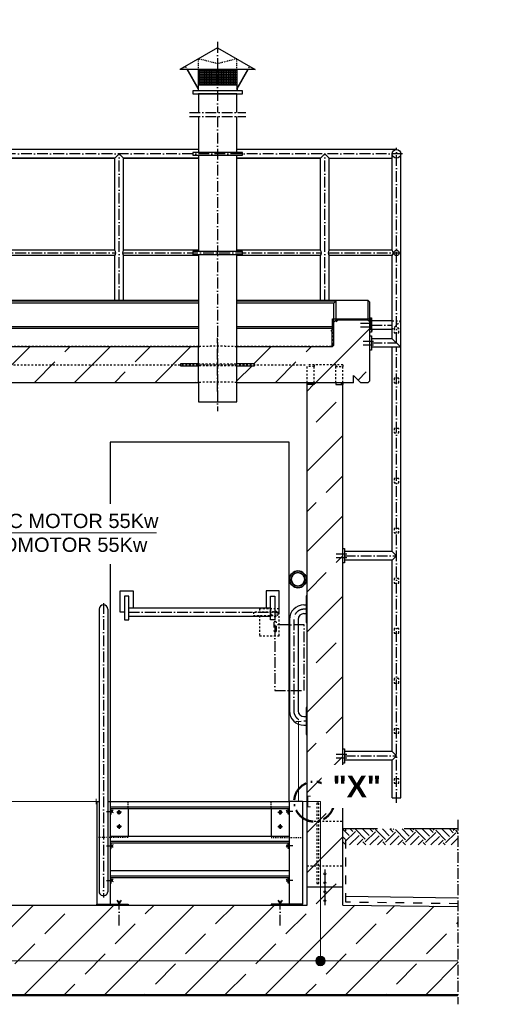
# Model space of a CAD drawing. Header units: millimetres. Extents: x 2605 to 1198744, y 17680 to 73723.
# Tile 636 of 656: x 100698 to 103322, y 50860 to 56368. Entities that reach past the tile are written whole.
import ezdxf

# ---------------------------------------------------------------- set-up
doc = ezdxf.new("R2010")
doc.units = ezdxf.units.MM
doc.linetypes.add('ACAD_ISO10W100', pattern=[18, 12, -3, 0, -3])
doc.linetypes.add('JIS_02_1.0', pattern=[2, 1, -1])
for name, color, linetype, lineweight in [('Beschriftung', 7, 'Continuous', 9), ('elektro Installation', 7, 'Continuous', 35), ('Verz. Bandstahl 30x3_5mm auf Putz', 1, 'GRENZE2', 18), ('Verz. Bandstahl 30x3_5mm im Beton', 5, 'GRENZE1', 18)]:
    doc.layers.add(name, color=color, linetype=linetype, lineweight=lineweight)
doc.styles.add('LBB3.5M1000', font='isocp.shx', dxfattribs={"height": 3.5})
doc.linetypes.add('GRENZE1', pattern='A,6.35,-2.54,[133,ltypeshp.shx,S=2.54,R=0,X=-2.54,Y=0],-2.54,25.4', length=36.83)
doc.linetypes.add('GRENZE2', pattern='A,6.35,-2.54,[132,ltypeshp.shx,S=2.54,R=0,X=-2.54,Y=0],-2.54,25.4', length=36.83)
pattern_1 = [(45, (112961.7, 48335.6), (-224.5064, 224.5064), []), (45, (113186.22, 48335.6), (-224.5064, 224.5064), [158.75, -79.375])]

msp = doc.modelspace()

# ---------------------------------------------------------------- hatches: boundary and pattern name
h = msp.add_hatch()
h.set_pattern_fill('ANSI33', color=256, scale=50, style=0)
h.set_pattern_definition(pattern_1)
h.paths.add_polyline_path([(101696.55274, 54337.64543), (101696.55274, 54537.74948), (94363.60274, 54537.74948), (94353.60274, 54547.74948), (94353.60274, 54677.74948), (94343.60274, 54687.74948), (94163.60274, 54687.74948), (94153.60274, 54677.74948), (94153.60274, 54347.64543), (94163.60274, 54337.64543), (94203.60274, 54337.64543), (94243.60274, 54377.64543), (94243.60274, 54337.64543)])
h.paths.add_polyline_path([(102010.65274, 54432.69745), (101910.65274, 54432.69745), (101910.65274, 54337.64543), (102563.60274, 54337.64543), (102563.60274, 54377.64543), (102603.60274, 54337.64543), (102643.60274, 54337.64543), (102653.60274, 54347.64543), (102653.60274, 54677.74948), (102643.60274, 54687.74948), (102463.60274, 54687.74948), (102453.60274, 54677.74948), (102453.60274, 54547.74948), (102443.60274, 54537.74948), (101910.65274, 54537.74948), (101910.65274, 54442.69745), (102010.65274, 54442.69745)])
h = msp.add_hatch()
h.set_pattern_fill('ANSI33', color=256, scale=50, style=0)
h.set_pattern_definition(pattern_1)
h.paths.add_polyline_path([(102503.60274, 54327.64022), (102463.60274, 54327.64022), (102463.60274, 54337.64543), (102343.60274, 54337.64543), (102343.60274, 54327.64022), (102303.60274, 54327.64022), (102303.60274, 51885.38512), (102359.21214, 51885.38512), (102359.21214, 51985.38512), (102369.21214, 51985.38512), (102369.21214, 51885.38512), (102503.60274, 51885.38512)])
h.paths.add_polyline_path([(102369.21214, 51985.38512), (102359.21214, 51985.38512), (102359.21214, 51885.38512), (102359.21214, 51535.38512), (102369.21214, 51535.38512)])
h.paths.add_polyline_path([(102359.21214, 51885.38512), (102303.60274, 51885.38512), (102303.60274, 51635.38512), (102359.21214, 51635.38512)])
h.paths.add_polyline_path([(102503.60274, 51885.38512), (102369.21214, 51885.38512), (102369.21214, 51635.38512), (102503.60274, 51635.38512)])
h.paths.add_polyline_path([(102503.60274, 51635.38512), (102369.21214, 51635.38512), (102369.21214, 51535.38512), (102359.21214, 51535.38512), (102359.21214, 51635.38512), (102303.60274, 51635.38512), (102303.60274, 51515.38512), (102403.60274, 51515.38512), (102403.60274, 51535.55806, -0.4142135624), (102398.60274, 51540.55806, -0.4142135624), (102403.60274, 51545.55806), (102403.60274, 51585.55806, -0.4142135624), (102398.60274, 51590.55806, -1), (102408.60274, 51590.55806, -0.4142135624), (102403.60274, 51585.55806), (102403.60274, 51545.55806, -0.4142135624), (102408.60274, 51540.55806, -0.4142135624), (102403.60274, 51535.55806), (102403.60274, 51515.38512), (102503.60274, 51515.38512)])
h = msp.add_hatch(color=256)
h.dxf.hatch_style = 1
h.paths.add_polyline_path([(102313.60274, 54337.64022), (102303.60274, 54337.64022), (102303.60274, 54327.64022), (102313.60274, 54327.64022)])
h = msp.add_hatch(color=256)
h.dxf.hatch_style = 1
h.paths.add_polyline_path([(102503.60274, 54337.64022), (102493.60274, 54337.64022), (102493.60274, 54327.64022), (102503.60274, 54327.64022)])
h = msp.add_hatch()
h.set_pattern_fill('EARTH', color=256, scale=12.5, angle=44.35504661, style=0)
h.set_pattern_definition([(44.355, (103866.06, 48233.28), (1.2636, 112.2461), [79.375, -79.375]), (44.355, (103845.25, 48254.56), (1.2636, 112.2461), [79.375, -79.375]), (44.355, (103824.44, 48275.85), (1.2636, 112.2461), [79.375, -79.375]), (134.355, (103824.6, 48289.88), (-112.2461, 1.2636), [79.375, -79.375]), (134.355, (103845.88, 48310.69), (-112.2461, 1.2636), [79.375, -79.375]), (134.355, (103867.17, 48331.495), (-112.2461, 1.2636), [79.375, -79.375])])
h.paths.add_polyline_path([(103147.11189, 51842.05044), (102505.83463, 51842.05044), (102505.83463, 51752.45704), (103147.11189, 51752.45704)])
h = msp.add_hatch()
h.set_pattern_fill('ANSI33', color=256, scale=50, style=0)
h.set_pattern_definition([(45, (197753.3, 89515.16), (-224.5064, 224.5064), []), (45, (197977.8, 89515.16), (-224.5064, 224.5064), [158.75, -79.375])])
h.paths.add_polyline_path([(102408.60274, 51590.55806, -1), (102398.60274, 51590.55806, -1)], flags=17)
h = msp.add_hatch()
h.set_pattern_fill('ANSI33', color=256, scale=50, style=0)
h.set_pattern_definition(pattern_1)
h.paths.add_polyline_path([(93649.93788, 50915.38512), (93649.93788, 51406.65018), (94303.60274, 51415.38512), (94303.60274, 51515.38512), (94503.60274, 51515.38512), (94503.60274, 51415.38512), (102303.60274, 51415.38512), (102303.60274, 51515.38512), (102503.60274, 51515.38512), (102503.60274, 51415.38512), (103147.11189, 51406.78589), (103147.11189, 50915.38512)])
h = msp.add_hatch()
h.set_pattern_fill('ANSI33', color=256, scale=50, style=0)
h.set_pattern_definition([(45, (197753.3, 89465.16), (-224.5064, 224.5064), []), (45, (197977.8, 89465.16), (-224.5064, 224.5064), [158.75, -79.375])])
h.paths.add_polyline_path([(102408.60274, 51540.55806, -1), (102398.60274, 51540.55806, -1)], flags=17)
h = msp.add_hatch()
h.set_pattern_fill('ANSI33', color=256, scale=50, style=0)
h.set_pattern_definition([(45, (197753.3, 89414.82), (-224.5064, 224.5064), []), (45, (197977.8, 89414.82), (-224.5064, 224.5064), [158.75, -79.375])])
h.paths.add_polyline_path([(102408.60274, 51490.21219, -1), (102398.60274, 51490.21219, -1)], flags=17)
h = msp.add_hatch()
h.set_pattern_fill('ANSI33', color=256, scale=50, style=0)
h.set_pattern_definition([(45, (197753.3, 89364.82), (-224.5064, 224.5064), []), (45, (197977.8, 89364.82), (-224.5064, 224.5064), [158.75, -79.375])])
h.paths.add_polyline_path([(102408.60274, 51440.21219, -1), (102398.60274, 51440.21219, -1)], flags=17)
at = {"layer": 'Verz. Bandstahl 30x3_5mm im Beton'}
h = msp.add_hatch(color=256, dxfattribs=at)
h.dxf.hatch_style = 1
edge = h.paths.add_edge_path()
edge.add_arc((102378.43993, 51102.70919), 26.4653, 0, 360)

# ---------------------------------------------------------------- linework, layer by layer
for p, q in [((101696.55274, 55642.1855), (94003.60274, 55642.1855)), ((102803.60274, 55642.1855), (101910.65274, 55642.1855)), ((100137.75274, 55593.8855), (101229.45274, 55593.8855)), ((101229.45274, 55593.8855), (100137.75274, 55593.8855)), ((101229.45274, 55593.8855), (101253.60274, 55618.0355)), ((101229.45274, 55077.9855), (101229.45274, 55593.8855)), ((101253.60274, 55618.0355), (101277.75274, 55593.8855)), ((101277.75274, 55593.8855), (101696.55274, 55593.8855)), ((101277.75274, 55077.9855), (101277.75274, 55593.8855)), ((101696.55274, 55593.8855), (101277.75274, 55593.8855)), ((102379.45274, 55593.8855), (101910.65274, 55593.8855)), ((101910.65274, 55593.8855), (102379.45274, 55593.8855)), ((102379.45274, 55593.8855), (102403.60274, 55618.0355)), ((102379.45274, 55077.9855), (102379.45274, 55593.8855)), ((102403.60274, 55618.0355), (102427.75274, 55593.8855)), ((102427.75274, 55593.8855), (102779.45274, 55593.8855)), ((102427.75274, 55077.9855), (102427.75274, 55593.8855)), ((102779.45274, 55077.9855), (102779.45274, 55618.0355)), ((102827.75274, 52015.38642), (102827.75274, 55618.0355)), ((101229.45274, 55077.9855), (100137.75274, 55077.9855)), ((101696.55274, 55077.9855), (101277.75274, 55077.9855)), ((102379.45274, 55077.9855), (101910.65274, 55077.9855)), ((102779.45274, 55077.9855), (102427.75274, 55077.9855)), ((101229.45274, 55048.0855), (100137.75274, 55048.0855)), ((101229.45274, 54798.7267), (101229.45274, 55048.0855)), ((101277.75274, 54798.7267), (101277.75274, 55048.0855)), ((101696.55274, 55048.0855), (101277.75274, 55048.0855)), ((102379.45274, 55048.0855), (101910.65274, 55048.0855)), ((102379.45274, 54798.7267), (102379.45274, 55048.0855)), ((102427.75274, 54798.7267), (102427.75274, 55048.0855)), ((102779.45274, 55048.0855), (102427.75274, 55048.0855)), ((102779.45274, 54583.78499), (102779.45274, 55048.0855)), ((100578.60274, 54798.7267), (101696.55274, 54798.7267)), ((101696.55274, 54792.92571), (100578.60274, 54792.92571)), ((101696.55274, 54782.73403), (100578.60274, 54782.73403)), ((101910.65274, 54798.7267), (102643.60274, 54798.7267)), ((102463.60274, 54792.92571), (101910.65274, 54792.92571)), ((102453.60274, 54782.73403), (101910.65274, 54782.73403)), ((102453.60274, 54782.73403), (102463.60274, 54792.92571)), ((102453.60274, 54547.74948), (102453.60274, 54782.73403)), ((102463.60274, 54792.92571), (102463.60274, 54687.74948)), ((102653.60274, 54788.7267), (102643.60274, 54798.7267)), ((102643.60274, 54798.7267), (102643.60274, 54687.74948)), ((102653.60274, 54569.55174), (102653.60274, 54788.7267)), ((102653.60274, 54699.63499), (102663.60274, 54699.63499)), ((102663.60274, 54699.63499), (102663.60274, 54619.63499)), ((100613.60274, 54652.51887), (101696.55274, 54652.51887)), ((100613.60274, 54642.1855), (101696.55274, 54642.1855)), ((101910.65274, 54652.51887), (102453.60274, 54652.51887)), ((101910.65274, 54642.1855), (102443.60274, 54642.1855)), ((102443.60274, 54642.1855), (102453.60274, 54652.51887)), ((102443.60274, 54537.74948), (102443.60274, 54642.1855)), ((102453.60274, 54677.74948), (102463.60274, 54687.74948)), ((102643.60274, 54687.74948), (102463.60274, 54687.74948)), ((102653.60274, 54677.74948), (102643.60274, 54687.74948)), ((102779.45274, 54683.78499), (102663.60274, 54683.78499)), ((102663.60274, 54619.63499), (102653.60274, 54619.63499)), ((102653.60274, 54599.63499), (102663.60274, 54599.63499)), ((102779.45274, 54635.48499), (102663.60274, 54635.48499)), ((102663.60274, 54599.63499), (102663.60274, 54519.63499)), ((102779.45274, 54583.78499), (102663.60274, 54583.78499)), ((102779.45274, 54583.78499), (102827.75274, 54535.48499)), ((101696.55274, 54537.74948), (94363.60274, 54537.74948)), ((101696.55274, 54442.69745), (101696.55274, 54537.74948)), ((102443.60274, 54537.74948), (101910.65274, 54537.74948)), ((101910.65274, 54442.69745), (101910.65274, 54537.74948)), ((102443.60274, 54537.74948), (102453.60274, 54547.74948)), ((102653.60274, 54347.64543), (102653.60274, 54569.55174)), ((102827.75274, 54535.48499), (102663.60274, 54535.48499)), ((102779.45274, 53393.70174), (102779.45274, 54535.48499)), ((102663.60274, 54519.63499), (102653.60274, 54519.63499)), ((101696.55274, 54337.64543), (101696.55274, 54442.69745)), ((101910.65274, 54337.64543), (101910.65274, 54442.69745)), ((102563.60274, 54337.64543), (102563.60274, 54377.64543)), ((102563.60274, 54377.64543), (102603.60274, 54337.64543)), ((101696.55274, 54337.64543), (94243.60274, 54337.64543)), ((102563.60274, 54337.64543), (101910.65274, 54337.64543)), ((102303.60274, 54337.64022), (102343.60274, 54337.64022)), ((102303.60274, 54337.64022), (102343.60274, 54337.64022)), ((102303.60274, 54327.64022), (102303.60274, 54337.64022)), ((102303.60274, 51415.38512), (102303.60274, 54327.64022)), ((102343.60274, 54327.64022), (102303.60274, 54327.64022)), ((102313.60274, 54327.64022), (102313.60274, 54337.64022)), ((102343.60274, 54337.64022), (102343.60274, 54327.64022)), ((102503.60274, 54337.64022), (102463.60274, 54337.64022)), ((102463.60274, 54337.64022), (102463.60274, 54327.64022)), ((102503.60274, 54337.64022), (102463.60274, 54337.64022)), ((102463.60274, 54327.64022), (102503.60274, 54327.64022)), ((102493.60274, 54337.64022), (102493.60274, 54327.64022)), ((102503.60274, 54337.64022), (102503.60274, 54327.64022)), ((102503.60274, 51415.38512), (102503.60274, 54327.64022)), ((102643.60274, 54337.64543), (102603.60274, 54337.64543)), ((102653.60274, 54347.64543), (102643.60274, 54337.64543)), ((101203.60274, 54004.38512), (101203.60274, 53660.75505)), ((102203.60274, 54004.38512), (101203.60274, 54004.38512)), ((102203.60274, 51994.38512), (102203.60274, 54004.38512)), ((102503.60274, 53409.55174), (102513.60274, 53409.55174)), ((102513.60274, 53409.55174), (102513.60274, 53329.55174)), ((102779.45274, 53393.70174), (102513.60274, 53393.70174)), ((102779.45274, 53393.70174), (102803.60274, 53369.55174)), ((102803.60274, 53369.55174), (102779.45274, 53345.40174)), ((101203.60274, 53322.20208), (101203.60274, 51994.38512)), ((102513.60274, 53329.55174), (102503.60274, 53329.55174)), ((102779.45274, 53345.40174), (102513.60274, 53345.40174)), ((102779.45274, 52273.70174), (102779.45274, 53345.40174)), ((102286.45274, 53094.38512), (102298.60274, 53094.38512)), ((102303.60274, 53145.24573), (102298.60274, 53145.24573)), ((102298.60274, 53145.24573), (102298.60274, 52995.24573)), ((101141.96335, 53070.24573), (101141.96335, 51489.56392)), ((101190.24213, 53070.24573), (101190.24213, 51489.56392)), ((102286.45274, 53046.09573), (102298.60274, 53046.09573)), ((102205.31335, 53013.24573), (102205.31335, 52502.38512)), ((102253.60274, 53013.24573), (102253.60274, 52502.38512)), ((102298.60274, 52995.24573), (102303.60274, 52995.24573)), ((102303.60274, 52520.38512), (102298.60274, 52520.38512)), ((102298.60274, 52520.38512), (102298.60274, 52370.38512)), ((102286.45274, 52469.53512), (102298.60274, 52469.53512)), ((102286.45274, 52421.24573), (102298.60274, 52421.24573)), ((102298.60274, 52370.38512), (102303.60274, 52370.38512)), ((102503.60274, 52289.55174), (102513.60274, 52289.55174)), ((102513.60274, 52289.55174), (102513.60274, 52209.55174)), ((102779.45274, 52273.70174), (102513.60274, 52273.70174)), ((102779.45274, 52273.70174), (102803.60274, 52249.55174)), ((102779.45274, 52225.40174), (102513.60274, 52225.40174)), ((102803.60274, 52249.55174), (102779.45274, 52225.40174)), ((102779.45274, 52015.38642), (102779.45274, 52225.40174)), ((102513.60274, 52209.55174), (102503.60274, 52209.55174)), ((101128.60274, 51994.38512), (101141.96335, 51994.38512)), ((101128.60274, 51994.38512), (101128.60274, 51420.38512)), ((101190.24213, 51994.38512), (101203.60274, 51994.38512)), ((101203.60274, 51994.38512), (101203.60274, 51415.38512)), ((101203.60274, 51994.38512), (102203.60274, 51994.38512)), ((102203.60274, 51994.38512), (102203.60274, 51415.38512)), ((102278.60274, 51994.38512), (102203.60274, 51994.38512)), ((102278.60274, 51994.38512), (102278.60274, 51420.38512)), ((102779.45274, 52015.38642), (102827.75274, 52015.38642)), ((102203.60274, 51963.58128), (101203.60274, 51963.58128)), ((102203.60274, 51954.38512), (101203.60274, 51954.38512)), ((101203.60274, 51801.38512), (102203.60274, 51801.38512)), ((102203.60274, 51770.58128), (101203.60274, 51770.58128)), ((102203.60274, 51761.38512), (101203.60274, 51761.38512)), ((101203.60274, 51608.38512), (102203.60274, 51608.38512)), ((102403.60274, 51615.38512), (102403.60274, 51595.55806)), ((102203.60274, 51577.58128), (101203.60274, 51577.58128)), ((102203.60274, 51568.38512), (101203.60274, 51568.38512)), ((102403.60274, 51585.55806), (102403.60274, 51545.55806)), ((102503.60274, 51515.38512), (102303.60274, 51515.38512)), ((102403.60274, 51535.55806), (102403.60274, 51495.21219)), ((102403.60274, 51485.21219), (102403.60274, 51445.21219)), ((102519.93027, 51465.1714), (103147.11189, 51456.79036)), ((94503.60274, 51415.38512), (102303.60274, 51415.38512)), ((102403.60274, 51435.21219), (102403.60274, 51415.38512)), ((102503.60274, 51415.38512), (103147.11189, 51406.78589)), ((93649.93788, 50915.38512), (103147.11189, 50915.38512)), ((93649.93788, 50910.38512), (103147.11189, 50910.38512))]:
    msp.add_line(p, q)
at = {"linetype": 'ACAD_ISO10W100', "ltscale": 5}
for p, q in [((102803.60274, 54559.63499), (102803.60274, 55652.1855)), ((102837.75274, 55618.0355), (93969.45274, 55618.0355)), ((101253.60274, 54798.7267), (101253.60274, 55618.0355)), ((102403.60274, 54798.7267), (102403.60274, 55618.0355)), ((100132.56902, 55063.0355), (101234.63645, 55063.0355)), ((101272.56902, 55063.0355), (102384.63645, 55063.0355)), ((102422.56902, 55063.0355), (102823.29793, 55063.0355)), ((102602.7686, 54669.63499), (102661.82975, 54669.63499)), ((102602.7686, 54649.63499), (102661.82975, 54649.63499)), ((102663.60274, 54659.63499), (102779.45274, 54659.63499)), ((101803.60274, 54287.64543), (101803.60274, 54587.74948)), ((102616.46399, 54569.63499), (102675.52513, 54569.63499)), ((102616.46399, 54549.63499), (102675.52513, 54549.63499)), ((102663.60274, 54559.63499), (102803.60274, 54559.63499)), ((102803.60274, 51987.14629), (102803.60274, 54535.48499)), ((102466.46399, 53379.55174), (102525.52513, 53379.55174)), ((102513.60274, 53369.55174), (102803.60274, 53369.55174)), ((102466.46399, 53359.55174), (102525.52513, 53359.55174)), ((101166.10274, 53104.38512), (101166.10274, 51457.46667)), ((101308.00561, 53053.29057), (102099.19986, 53053.29057)), ((102298.60274, 53070.24573), (102286.45274, 53070.24573)), ((102229.45274, 53013.24573), (102229.45274, 52502.38512)), ((102286.45274, 52445.38512), (102298.60274, 52445.38512)), ((102466.46399, 52259.55174), (102525.52513, 52259.55174)), ((102466.46399, 52239.55174), (102525.52513, 52239.55174)), ((102513.60274, 52249.55174), (102803.60274, 52249.55174)), ((101183.53653, 51939.38512), (101218.04577, 51939.38512)), ((101219.60628, 51945.73802), (101208.60274, 51939.38512)), ((101208.60274, 51939.38512), (101219.60628, 51933.03223)), ((102187.5992, 51945.73802), (102198.60274, 51939.38512)), ((102198.60274, 51939.38512), (102187.5992, 51933.03223)), ((102223.66895, 51939.38512), (102189.1597, 51939.38512)), ((103147.11189, 51892.05174), (103147.11189, 50860.38512)), ((101183.53653, 51746.38512), (101218.04577, 51746.38512)), ((101219.60628, 51752.73802), (101208.60274, 51746.38512)), ((101208.60274, 51746.38512), (101219.60628, 51740.03223)), ((102187.5992, 51752.73802), (102198.60274, 51746.38512)), ((102198.60274, 51746.38512), (102187.5992, 51740.03223)), ((102223.66895, 51746.38512), (102189.1597, 51746.38512)), ((101183.53653, 51553.38512), (101218.04577, 51553.38512)), ((101219.60628, 51559.73802), (101208.60274, 51553.38512)), ((101208.60274, 51553.38512), (101219.60628, 51547.03223)), ((102187.5992, 51559.73802), (102198.60274, 51553.38512)), ((102198.60274, 51553.38512), (102187.5992, 51547.03223)), ((102223.66895, 51553.38512), (102189.1597, 51553.38512)), ((101240.89694, 51442.39221), (101253.60274, 51420.38512)), ((101253.60274, 51420.38512), (101266.30853, 51442.39221)), ((102140.89694, 51442.39221), (102153.60274, 51420.38512)), ((102153.60274, 51420.38512), (102166.30853, 51442.39221)), ((101253.60274, 51300.573), (101253.60274, 51439.27119)), ((102153.60274, 51300.573), (102153.60274, 51439.27119))]:
    msp.add_line(p, q, dxfattribs=at)
at = {"linetype": 'JIS_02_1.0', "ltscale": 10}
for p, q in [((102451.60274, 54551.41569), (102451.60274, 54676.07338)), ((102779.45274, 54683.78499), (102827.75274, 54683.78499)), ((102827.75274, 54683.78499), (102779.45274, 54635.48499)), ((101696.55274, 54539.74948), (94367.26895, 54539.74948)), ((102439.93652, 54539.74948), (101910.65274, 54539.74948)), ((102451.60274, 54551.41569), (102439.93652, 54539.74948)), ((94503.60274, 54437.65548), (102303.60274, 54437.65548)), ((101696.55274, 54442.69745), (101910.65274, 54442.69745)), ((101910.65274, 54432.69745), (101696.55274, 54432.69745)), ((102303.60274, 54337.64543), (102303.60274, 54437.65548)), ((102303.60274, 54337.64543), (102303.60274, 54437.65548)), ((102503.60274, 54437.65548), (102303.60274, 54437.65548)), ((102343.60274, 54427.65548), (102303.60274, 54427.65548)), ((102343.60274, 54437.65548), (102343.60274, 54427.65548)), ((102343.60274, 54337.64543), (102343.60274, 54427.65548)), ((102463.60274, 54437.65548), (102463.60274, 54427.65548)), ((102463.60274, 54427.65548), (102503.60274, 54427.65548)), ((102463.60274, 54337.64543), (102463.60274, 54427.65548)), ((102503.60274, 54437.65548), (102503.60274, 54427.65548)), ((102503.60274, 54337.64543), (102503.60274, 54427.65548)), ((102123.60274, 53054.38512), (102003.60274, 53054.38512)), ((102003.60274, 53054.38512), (102003.60274, 53034.38512)), ((102003.60274, 53034.38512), (102123.60274, 53034.38512)), ((102303.60274, 51885.38512), (102359.21214, 51885.38512)), ((102369.21214, 51885.38512), (102503.60274, 51885.38512)), ((102303.60274, 51635.38512), (102359.21214, 51635.38512)), ((102369.21214, 51635.38512), (102503.60274, 51635.38512))]:
    msp.add_line(p, q, dxfattribs=at)
at = {"linetype": 'JIS_02_1.0', "ltscale": 5}
for p, q in [((101303.60274, 51954.38512), (101303.60274, 51994.38512)), ((102103.60274, 51954.38512), (102103.60274, 51994.38512)), ((101203.60274, 51794.38512), (101128.60274, 51794.38512)), ((102203.60274, 51794.38512), (102278.60274, 51794.38512))]:
    msp.add_line(p, q, dxfattribs=at)
at = {"linetype": 'JIS_02_1.0', "ltscale": 25}
for p, q in [((101253.60274, 51921.52991), (101253.60274, 51947.24034)), ((102153.60274, 51921.52991), (102153.60274, 51947.24034)), ((101266.45796, 51934.38512), (101240.74752, 51934.38512)), ((102140.74752, 51934.38512), (102166.45796, 51934.38512)), ((101266.45796, 51854.38512), (101240.74752, 51854.38512)), ((101253.60274, 51867.24034), (101253.60274, 51841.52991)), ((102140.74752, 51854.38512), (102166.45796, 51854.38512)), ((102153.60274, 51867.24034), (102153.60274, 51841.52991))]:
    msp.add_line(p, q, dxfattribs=at)
at = {"linetype": 'ACAD_ISO10W100', "ltscale": 25}
msp.add_line((103147.11189, 51842.05174), (102503.60274, 51842.05174), dxfattribs=at)
at = {"linetype": 'JIS_02_1.0', "ltscale": 50}
for p, q in [((102519.93027, 51431.49593), (102519.93027, 51842.05174)), ((103147.11189, 51423.1148), (102519.93027, 51431.49593))]:
    msp.add_line(p, q, dxfattribs=at)
for points in [[(101942.08137, 55625.56151), (101665.12411, 55625.56151), (101665.12411, 55610.50949), (101942.08137, 55610.50949), (101942.08137, 55625.56151)], [(101696.55274, 55610.50949), (101696.55274, 55070.56151)], [(101910.65274, 55070.56151), (101910.65274, 55610.50949)], [(101942.08137, 55070.56151), (101665.12411, 55070.56151), (101665.12411, 55055.50949), (101942.08137, 55055.50949), (101942.08137, 55070.56151)], [(101696.55274, 55055.50949), (101696.55274, 54537.97692)], [(101910.65274, 54531.06977), (101910.65274, 55055.50949)], [(102437.00582, 54624.86453), (102446.60749, 54634.46621), (102446.60749, 54694.28789), (102659.52211, 54694.28789), (102659.52211, 54634.65984), (102669.12379, 54625.05816)], [(101696.55274, 54442.69745), (101596.55274, 54442.69745), (101596.55274, 54432.69745), (101696.55274, 54432.69745)], [(101910.65274, 54432.69745), (102010.65274, 54432.69745), (102010.65274, 54442.69745), (101910.65274, 54442.69745)], [(101696.44877, 54337.87622), (101696.55274, 54230.96572), (101910.65274, 54230.96572), (101910.65274, 54337.64543)], [(101283.85561, 53053.29057), (101259.70561, 53053.29057), (101259.70561, 53174.04057), (101332.15561, 53174.04057), (101332.15561, 53077.43945)], [(102123.34986, 53053.29057), (102147.49986, 53053.29057), (102147.49986, 53174.04057), (102075.04986, 53174.04057), (102075.04986, 53077.43945)], [(101303.60274, 51954.38512), (101303.60274, 51801.38512)], [(102103.60274, 51954.38512), (102103.60274, 51801.38512)]]:
    msp.add_lwpolyline(points)
at = {"linetype": 'JIS_02_1.0', "ltscale": 10}
for points in [[(102791.10274, 54617.05174), (102816.10274, 54617.05174), (102816.10274, 54642.05174), (102791.10274, 54642.05174)], [(102791.10274, 54337.05174), (102816.10274, 54337.05174), (102816.10274, 54362.05174), (102791.10274, 54362.05174)], [(102791.10274, 54057.05174), (102816.10274, 54057.05174), (102816.10274, 54082.05174), (102791.10274, 54082.05174)], [(102791.10274, 53777.05174), (102816.10274, 53777.05174), (102816.10274, 53802.05174), (102791.10274, 53802.05174)], [(102791.10274, 53497.05174), (102816.10274, 53497.05174), (102816.10274, 53522.05174), (102791.10274, 53522.05174)], [(102791.10274, 53217.05174), (102816.10274, 53217.05174), (102816.10274, 53242.05174), (102791.10274, 53242.05174)], [(102791.10274, 52937.05174), (102816.10274, 52937.05174), (102816.10274, 52962.05174), (102791.10274, 52962.05174)], [(102791.10274, 52657.05174), (102816.10274, 52657.05174), (102816.10274, 52682.05174), (102791.10274, 52682.05174)], [(102791.10274, 52377.05174), (102816.10274, 52377.05174), (102816.10274, 52402.05174), (102791.10274, 52402.05174)], [(102791.10274, 52097.05174), (102816.10274, 52097.05174), (102816.10274, 52122.05174), (102791.10274, 52122.05174)], [(102359.21214, 51535.38512), (102369.21214, 51535.38512), (102369.21214, 51985.38512), (102359.21214, 51985.38512)]]:
    msp.add_lwpolyline(points, close=True, dxfattribs=at)
for points in [[(101308.00561, 53143.68494), (101283.85561, 53143.68494), (101283.85561, 53010.36183), (101308.00561, 53010.36183)], [(102099.19986, 53143.68494), (102123.34986, 53143.68494), (102123.34986, 53010.36183), (102099.19986, 53010.36183)], [(101308.00561, 53077.43945), (102099.19986, 53077.43945), (102099.19986, 53029.1417), (101308.00561, 53029.1417)], [(101208.60274, 51954.38512), (101203.60274, 51954.38512), (101203.60274, 51924.38512), (101208.60274, 51924.38512)], [(101262.14856, 51934.63296), (101258.45357, 51926.92326), (101249.90774, 51926.67542), (101245.05692, 51934.13729), (101248.75191, 51941.84699), (101257.29773, 51942.09483)], [(102145.05692, 51934.63296), (102148.75191, 51926.92326), (102157.29773, 51926.67542), (102162.14856, 51934.13729), (102158.45357, 51941.84699), (102149.90774, 51942.09483)], [(102198.60274, 51954.38512), (102203.60274, 51954.38512), (102203.60274, 51924.38512), (102198.60274, 51924.38512)], [(101253.3549, 51862.93095), (101261.0646, 51859.23595), (101261.31244, 51850.69013), (101253.85057, 51845.8393), (101246.14087, 51849.53429), (101245.89303, 51858.08012)], [(102153.85057, 51862.93095), (102146.14087, 51859.23595), (102145.89303, 51850.69013), (102153.3549, 51845.8393), (102161.0646, 51849.53429), (102161.31244, 51858.08012)], [(101208.60274, 51761.38512), (101203.60274, 51761.38512), (101203.60274, 51731.38512), (101208.60274, 51731.38512)], [(102198.60274, 51761.38512), (102203.60274, 51761.38512), (102203.60274, 51731.38512), (102198.60274, 51731.38512)], [(101208.60274, 51568.38512), (101203.60274, 51568.38512), (101203.60274, 51538.38512), (101208.60274, 51538.38512)], [(102198.60274, 51568.38512), (102203.60274, 51568.38512), (102203.60274, 51538.38512), (102198.60274, 51538.38512)], [(101303.60274, 51415.38512), (101128.60274, 51415.38512), (101128.60274, 51420.38512), (101303.60274, 51420.38512)], [(102103.60274, 51415.38512), (102278.60274, 51415.38512), (102278.60274, 51420.38512), (102103.60274, 51420.38512)]]:
    msp.add_lwpolyline(points, close=True)
msp.add_lwpolyline([(102038.45395, 53034.38512), (102038.45395, 52921.99295), (102147.49986, 52921.99295), (102147.49986, 53073.04925), (102038.45395, 53073.04925), (102038.45395, 53054.38512)], dxfattribs=at)
at = {"linetype": 'JIS_02_1.0', "ltscale": 25}
for points in [[(102118.30778, 52993.87411), (102118.30778, 52952.11861)], [(102133.60274, 52952.11861), (102133.60274, 52993.87411)]]:
    msp.add_lwpolyline(points, dxfattribs=at)
at = {"linetype": 'ACAD_ISO10W100', "ltscale": 5}
msp.add_lwpolyline([(102287.97871, 52982.49698), (102122.90821, 52982.49698), (102122.90821, 52615.38512), (102287.97871, 52615.38512)], close=True, dxfattribs=at)
at = {"linetype": 'JIS_02_1.0', "ltscale": 5}
for points in [[(101303.60274, 51801.38512), (101303.60274, 51794.38512), (101203.60274, 51794.38512)], [(102103.60274, 51801.38512), (102103.60274, 51794.38512), (102198.60274, 51794.38512)]]:
    msp.add_lwpolyline(points, dxfattribs=at)
for centre, radius in [((102803.60274, 55618.0355), 24.15), ((102803.60274, 55063.0355), 14.95), ((102403.60274, 51590.55806), 5), ((102403.60274, 51540.55806), 5), ((102403.60274, 51490.21219), 5), ((102403.60274, 51440.21219), 5)]:
    msp.add_circle(centre, radius)
at = {"linetype": 'JIS_02_1.0', "ltscale": 10}
msp.add_circle((102123.60274, 53044.38512), 16.76404, dxfattribs=at)
at = {"linetype": 'ACAD_ISO10W100', "lineweight": 50, "ltscale": 10}
msp.add_circle((102343.44921, 51994.38512), 111.5003, dxfattribs=at)
for centre, radius, start, end in [((101210.48645, 55063.0355), 24.15, 321.75338012, 38.24661988), ((101296.71902, 55063.0355), 24.15, 141.75338012, 218.24661988), ((102360.48645, 55063.0355), 24.15, 321.75338012, 38.24661988), ((102446.71902, 55063.0355), 24.15, 141.75338012, 218.24661988), ((102760.48645, 55063.0355), 24.15, 321.75338012, 38.24661988), ((101166.10274, 53070.24573), 24.13939, 0, 180), ((102286.45274, 53013.24573), 81.13939, 90, 180), ((102286.45274, 53013.24573), 32.85, 90, 180), ((102286.45274, 52502.38512), 81.13939, 180, 270), ((102286.45274, 52502.38512), 32.85, 180, 270)]:
    msp.add_arc(centre, radius, start, end)
at = {"linetype": 'JIS_02_1.0', "ltscale": 10}
msp.add_arc((102123.60274, 53044.38512), 10, 270, 90, dxfattribs=at)
at = {"linetype": 'ACAD_ISO10W100', "ltscale": 5}
for centre, start, end in [((102286.45274, 53013.24573), 90, 180), ((102286.45274, 52502.38512), 180, 270)]:
    msp.add_arc(centre, 57, start, end, dxfattribs=at)
at = {"linetype": 'JIS_02_1.0', "ltscale": 25}
for centre, start, end in [((102125.95526, 52993.87411), 0, 180), ((102125.95526, 52952.11861), 180, 0)]:
    msp.add_arc(centre, 7.64748, start, end, dxfattribs=at)
at = {"linetype": 'JIS_02_1.0', "ltscale": 10}
for centre in [(101803.60274, 54537.74948), (101803.60274, 54337.64543)]:
    msp.add_ellipse(centre, major_axis=(107.05, 0), ratio=0.0322613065, start_param=0, end_param=3.1415926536, dxfattribs=at)
msp.add_ellipse((101166.10274, 51489.56392), major_axis=(-24.13939, 0), ratio=0.9154021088, start_param=0, end_param=3.1415926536)
at = {"layer": 'elektro Installation'}
for radius in [47.12028, 37.99044]:
    msp.add_circle((102252.87517, 53237.54932), radius, dxfattribs=at)
at = {"layer": 'Verz. Bandstahl 30x3_5mm auf Putz'}
for p, q in [((102240.48046, 52442.8096), (102270.48046, 52442.8096)), ((101124.85604, 52009.38512), (101124.85604, 51979.38512))]:
    msp.add_line(p, q, dxfattribs=at)
at = {"layer": 'Verz. Bandstahl 30x3_5mm auf Putz', "ltscale": 2}
for p, q in [((102255.48046, 51994.38512), (102255.48046, 52442.8096)), ((100303.60274, 51994.38512), (101124.85604, 51994.38512)), ((102308.4585, 51994.38512), (102255.48046, 51994.38512))]:
    msp.add_line(p, q, dxfattribs=at)
at = {"layer": 'Verz. Bandstahl 30x3_5mm im Beton', "linetype": 'Continuous'}
msp.add_line((102378.43993, 51994.38512), (102308.4585, 51994.38512), dxfattribs=at)
at = {"layer": 'Verz. Bandstahl 30x3_5mm im Beton', "ltscale": 15}
for p, q in [((102378.43993, 51994.38512), (102378.43993, 51102.70919)), ((93649.93788, 51102.70919), (103147.11189, 51102.70919))]:
    msp.add_line(p, q, dxfattribs=at)
at = {"layer": 'Verz. Bandstahl 30x3_5mm im Beton', "linetype": 'Continuous'}
msp.add_lwpolyline([(102323.4585, 51964.38512), (102308.4585, 51964.38512), (102308.4585, 52024.38512), (102323.4585, 52024.38512)], dxfattribs=at)
at = {"layer": 'Verz. Bandstahl 30x3_5mm im Beton', "linetype": 'Continuous', "ltscale": 15}
msp.add_circle((102378.43993, 51102.70919), 26.4653, dxfattribs=at)

# ---------------------------------------------------------------- texts
at = {"layer": 'Beschriftung', "insert": (94628.99696, 56293.05956), "char_height": 150, "width": 1682.9463594, "attachment_point": 1, "style": 'LBB3.5M1000', "bg_fill": 2}
msp.add_mtext('\\pi387.94;{\\fArial|b1|i0|c0|p34;SECTION\\L\\P\\pi383.65;\\fArial|b1|i1|c0|p34;\\lSCHNITT}', dxfattribs=at)

# ---------------------------------------------------------------- next in the draw order: texts
at = {"attachment_point": 1, "style": 'LBB3.5M1000', "bg_fill": 2}
for s, insert, char_height, width in [('\\pi36.311;{\\fArial|b1|i0|c0|p34;(EX)}', (98028.44324, 54026.37929), 200, 602.3620889), ('{\\fArial|b1|i0|c0|p34;"X"}', (102446.12111, 52139.03809), 120, 195.9471091)]:
    msp.add_mtext(s, dxfattribs=dict(at, insert=insert, char_height=char_height, width=width))
at = {"layer": 'Beschriftung', "attachment_point": 1, "style": 'LBB3.5M1000', "bg_fill": 2}
for s, insert, char_height, width in [('\\pi387.94;{\\fArial|b1|i0|c0|p34;SECTION\\L\\P\\pi383.65;\\fArial|b1|i1|c0|p34;\\lSCHNITT}', (65492.4925, 56293.05956), 150, 1682.9463594), ('{\\fArial|b0|i0|c0|p34;\\C256;ELECTRIC MOTOR 55Kw\\PELEKTROMOTOR 55Kw}', (100163.18614, 53604.56357), 80, 1314.0157142)]:
    msp.add_mtext(s, dxfattribs=dict(at, insert=insert, char_height=char_height, width=width))

# ---------------------------------------------------------------- next in the draw order: linework, layer by layer
at = {"layer": 'Beschriftung'}
msp.add_line((100148.09837, 53496.9776), (101462.99993, 53496.9776), dxfattribs=at)

# ---------------------------------------------------------------- next in the draw order: texts
at = {"layer": 'Beschriftung', "insert": (76304.19632, 56293.05956), "char_height": 150, "width": 1682.9463594, "attachment_point": 1, "style": 'LBB3.5M1000', "bg_fill": 2}
msp.add_mtext('\\pi387.94;{\\fArial|b1|i0|c0|p34;SECTION\\L\\P\\pi383.65;\\fArial|b1|i1|c0|p34;\\lSCHNITT}', dxfattribs=at)

# ---------------------------------------------------------------- next in the draw order: hatches: boundary and pattern name
h = msp.add_hatch()
h.set_pattern_fill('NET', color=253, scale=3.010405)
h.set_pattern_definition([(0, (103423.749, 50769.044), (0, 9.558036), []), (90, (103423.749, 50769.044), (-9.558036, 6e-16), [])])
h.paths.add_polyline_path([(101696.55274, 56089.63725), (101910.65274, 56089.63725), (101910.65274, 56002.02898), (101696.55274, 56002.02898)])

# ---------------------------------------------------------------- next in the draw order: linework, layer by layer
at = {"linetype": 'ACAD_ISO10W100', "ltscale": 5}
for p, q in [((101803.60274, 56243.57155), (101803.60274, 55849.17749)), ((101646.55274, 55849.17749), (101960.65274, 55849.17749)), ((101646.55274, 55826.12739), (101960.65274, 55826.12739)), ((101803.60274, 55826.12739), (101803.60274, 54177.38971))]:
    msp.add_line(p, q, dxfattribs=at)
for p, q in [((101803.60274, 56210.05345), (101592.87439, 56089.63725)), ((101803.60274, 56210.05345), (102014.33108, 56089.63725)), ((102014.33108, 56089.63725), (101592.87439, 56089.63725)), ((101694.74649, 55981.44991), (101632.92516, 56089.63725)), ((101696.55274, 55981.81794), (101634.94171, 56089.63725)), ((101696.55274, 55969.22105), (101696.55274, 56089.63725)), ((101910.65274, 56089.63725), (101910.65274, 55969.22105)), ((101910.65274, 55981.81794), (101972.26377, 56089.63725)), ((101912.45898, 55981.44991), (101974.28031, 56089.63725)), ((101694.74649, 55981.44991), (101694.74649, 55969.22105)), ((101910.65274, 56002.02898), (101696.55274, 56002.02898)), ((101912.45898, 55981.44991), (101912.45898, 55969.22105))]:
    msp.add_line(p, q)
at = {"linetype": 'JIS_02_1.0', "ltscale": 5}
for p, q in [((101696.55274, 56089.63725), (101696.55274, 56148.88202)), ((101803.60274, 56121.6131), (101696.55274, 56148.88202)), ((101910.65274, 56148.88202), (101803.60274, 56121.6131)), ((101910.65274, 56089.63725), (101910.65274, 56148.88202)), ((101596.45542, 56089.63725), (101595.57393, 56091.17984)), ((101623.94799, 56105.34729), (101596.45542, 56089.63725)), ((101632.92516, 56089.63725), (101623.87804, 56105.30732)), ((101634.94171, 56089.63725), (101624.58668, 56107.75855)), ((101972.26377, 56089.63725), (101982.6188, 56107.75855)), ((101974.28031, 56089.63725), (101983.32743, 56105.30732)), ((101983.25748, 56105.34729), (102010.75006, 56089.63725)), ((102010.75006, 56089.63725), (102011.63154, 56091.17984))]:
    msp.add_line(p, q, dxfattribs=at)
for points in [[(101942.08137, 55969.22105), (101665.12411, 55969.22105), (101665.12411, 55954.16902), (101942.08137, 55954.16902), (101942.08137, 55969.22105)], [(101910.65274, 55849.17749), (101910.65274, 55954.16902), (101696.55274, 55954.16902), (101696.55274, 55849.17749)], [(101696.55274, 55826.12739), (101696.55274, 55625.56151)], [(101910.65274, 55625.56151), (101910.65274, 55826.12739)]]:
    msp.add_lwpolyline(points)

doc.saveas('drawing.dxf')
